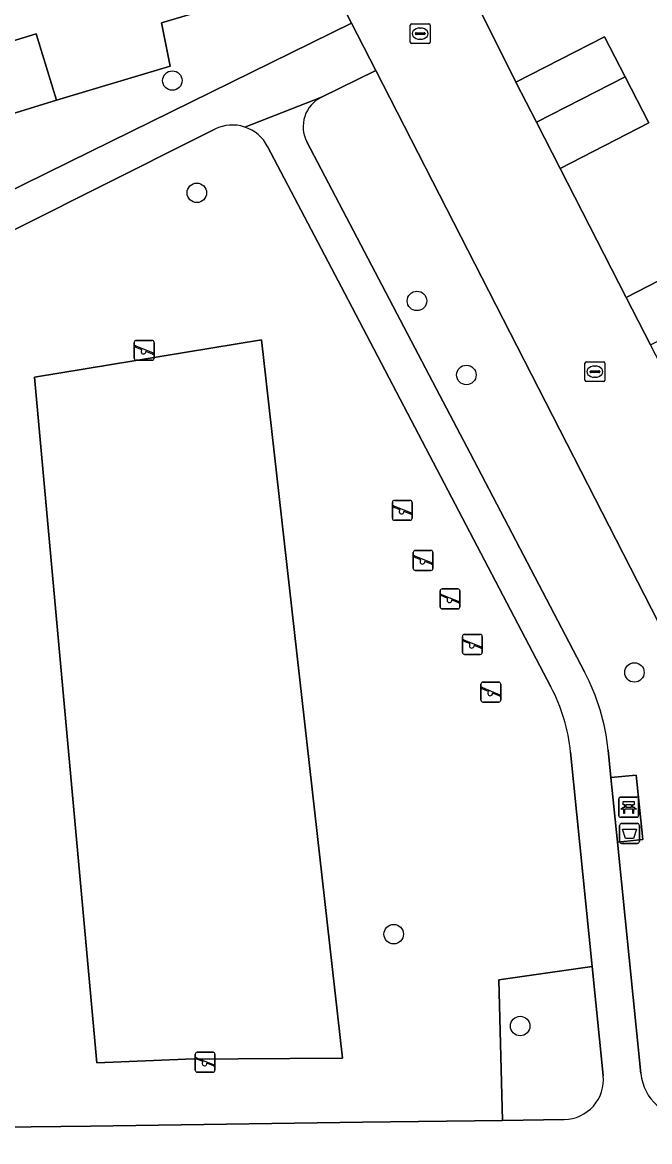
# Model space of a CAD drawing. Extents: x 158455 to 159797, y 387218 to 388672.
# Drawn here: x 158996.6 to 159028, y 387932.1 to 387988.2 of the extents above; entities that cross this region are included whole.
import ezdxf

# ---------------------------------------------------------------- set-up
doc = ezdxf.new("R2010")
doc.units = 0
for name, color, linetype in [('IMGEO_Afvalbak', 7, 'Continuous'), ('IMGEO_Bank', 7, 'Continuous'), ('IMGEO_Boom', 7, 'Continuous'), ('IMGEO_Erf', 7, 'Continuous'), ('IMGEO_Groenvoorziening', 7, 'Continuous'), ('IMGEO_Kolk', 7, 'Continuous'), ('IMGEO_Pand', 7, 'Continuous'), ('IMGEO_Rijbaan_lokaal_open', 7, 'Continuous'), ('IMGEO_Speelvoorziening', 7, 'Continuous'), ('IMGEO_Voetpad_halfverhard', 7, 'Continuous'), ('IMGEO_Voetpad_open', 7, 'Continuous')]:
    doc.layers.add(name, color=color, linetype=linetype)

msp = doc.modelspace()

# ---------------------------------------------------------------- linework, layer by layer
at = {"layer": 'IMGEO_Afvalbak'}
for p, q in [((159026.546, 387947.147), (159026.546, 387947.947)), ((159026.546, 387947.947), (159026.546, 387947.147)), ((159026.646, 387948.047), (159027.436, 387948.047)), ((159027.436, 387948.047), (159026.646, 387948.047)), ((159027.536, 387947.947), (159027.536, 387947.147)), ((159027.536, 387947.147), (159027.536, 387947.947)), ((159027.436, 387947.047), (159026.646, 387947.047)), ((159026.646, 387947.047), (159027.436, 387947.047))]:
    msp.add_line(p, q, dxfattribs=at)
msp.add_lwpolyline([(159026.689, 387947.761), (159027.393, 387947.761), (159027.244, 387947.291), (159026.838, 387947.291), (159026.689, 387947.761)], dxfattribs=at)
for centre, start, end in [((159026.646, 387947.947), 90, 180), ((159026.646, 387947.947), 90, 180), ((159027.436, 387947.947), 0, 90), ((159027.436, 387947.947), 360, 90), ((159026.646, 387947.147), 180, 270), ((159026.646, 387947.147), 180, 270), ((159027.436, 387947.147), 270, 0), ((159027.436, 387947.147), 270, 0)]:
    msp.add_arc(centre, 0.1, start, end, dxfattribs=at)
at = {"layer": 'IMGEO_Bank'}
for p, q in [((159026.573, 387949.362), (159027.414, 387949.362)), ((159027.414, 387949.362), (159026.573, 387949.362)), ((159026.498, 387948.437), (159026.498, 387949.278)), ((159026.498, 387949.278), (159026.498, 387948.437)), ((159027.195, 387948.76), (159026.802, 387948.76)), ((159026.807, 387948.868), (159026.807, 387948.974)), ((159026.851, 387948.974), (159026.851, 387948.868)), ((159027.139, 387948.98), (159026.857, 387948.98)), ((159026.857, 387948.862), (159027.139, 387948.862)), ((159027.145, 387948.868), (159027.145, 387948.974)), ((159027.189, 387948.974), (159027.189, 387948.868)), ((159027.498, 387949.287), (159027.498, 387948.446)), ((159027.498, 387948.446), (159027.498, 387949.287)), ((159027.423, 387948.362), (159026.582, 387948.362)), ((159026.582, 387948.362), (159027.423, 387948.362))]:
    msp.add_line(p, q, dxfattribs=at)
for points in [[(159026.745, 387948.76), (159026.603, 387948.76), (159026.715, 387948.862), (159026.801, 387948.862)], [(159026.801, 387948.98), (159026.715, 387948.98), (159026.715, 387949.141), (159027.278, 387949.141), (159027.278, 387948.98), (159027.195, 387948.98)], [(159026.795, 387948.753), (159026.795, 387948.546), (159026.752, 387948.546), (159026.752, 387948.753)], [(159027.195, 387948.862), (159027.278, 387948.862), (159027.39, 387948.76), (159027.251, 387948.76)], [(159027.245, 387948.753), (159027.245, 387948.546), (159027.201, 387948.546), (159027.201, 387948.753)]]:
    msp.add_lwpolyline(points, dxfattribs=at)
for centre, radius, start, end in [((159026.576, 387949.284), 0.0779, 92.4484, 184.2845), ((159026.576, 387949.284), 0.0779, 92.4484, 184.2845), ((159027.42, 387949.284), 0.0779, 2.4484, 94.2845), ((159027.42, 387949.284), 0.0779, 2.4484, 94.2845), ((159026.745, 387948.753), 0.00671, 2.8957, 87.1043), ((159026.802, 387948.753), 0.00671, 92.8957, 177.1043), ((159026.8, 387948.973), 0.00671, 2.8957, 87.1043), ((159026.8, 387948.869), 0.00671, 272.8957, 357.1043), ((159026.857, 387948.973), 0.00671, 92.8957, 177.1043), ((159026.857, 387948.869), 0.00671, 182.8957, 267.1043), ((159027.139, 387948.973), 0.00671, 2.8957, 87.1043), ((159027.139, 387948.869), 0.00671, 272.8957, 357.1043), ((159027.196, 387948.973), 0.00671, 92.8957, 177.1043), ((159027.196, 387948.869), 0.00671, 182.8957, 267.1043), ((159027.194, 387948.753), 0.00671, 2.8957, 87.1043), ((159027.251, 387948.753), 0.00671, 92.8957, 177.1043), ((159026.576, 387948.44), 0.0779, 182.4484, 274.2845), ((159026.576, 387948.44), 0.0779, 182.4484, 274.2845), ((159027.42, 387948.44), 0.0779, 272.4484, 4.2845), ((159027.42, 387948.44), 0.0779, 272.4484, 4.2845)]:
    msp.add_arc(centre, radius, start, end, dxfattribs=at)
at = {"layer": 'IMGEO_Boom'}
for centre in [(159004.105, 387985.309), (159005.333, 387979.679), (159016.378, 387974.257), (159018.856, 387970.545), (159027.287, 387955.622), (159015.211, 387942.492), (159021.555, 387937.885)]:
    msp.add_circle(centre, 0.489, dxfattribs=at)
at = {"layer": 'IMGEO_Erf'}
for points in [[(159030.768, 388024.265), (159007.416, 388017.524), (159010.922, 388005.636), (159015.325, 388007.893), (159016.378, 388005.838), (159011.976, 388003.581), (159013.841, 388000), (159015.652, 387996.52), (159019.99, 387998.744), (159021.065, 387996.648), (159022.061, 387994.704), (159017.723, 387992.48), (159021.338, 387985.227), (159025.786, 387987.506), (159026.815, 387985.498), (159028.002, 387983.182), (159023.554, 387980.903), (159026.877, 387974.43), (159031.293, 387976.694)], [(158973.551, 388005.82), (158966.901, 388000.614), (158970.146, 387995.067), (158980.01, 387978.204), (158992.494, 387982.207), (158992.422, 387982.522), (158991.396, 387985.868), (158997.278, 387987.653), (158998.299, 387984.324), (159004.003, 387986.036), (159003.566, 387988.201), (159011.827, 387990.67)]]:
    msp.add_lwpolyline(points, dxfattribs=at)
at = {"layer": 'IMGEO_Groenvoorziening'}
for points in [[(159013.094, 387988.193), (159011.827, 387990.67), (159003.566, 387988.201), (159004.003, 387986.036), (158998.299, 387984.324), (158992.422, 387982.522), (158992.494, 387982.207), (158980.01, 387978.204), (158970.146, 387995.067), (158966.901, 388000.614), (158966.147, 388000), (158964.673, 387998.799), (158966.923, 387994.965), (158966.416, 387994.664), (158978.862, 387973.647)], [(158982.051, 387972.922), (159000, 387981.752), (159013.094, 387988.193)], [(159030.077, 387957.144), (159029.22, 387956.715), (159014.315, 387985.808), (159011.592, 387984.48)], [(159006.236, 387982.877), (159000, 387979.744), (158991.777, 387975.613)], [(159023.099, 387954.894), (159012.756, 387974.622), (159008.884, 387982.008)], [(159010.854, 387982.231), (159017.524, 387969.508), (159019.042, 387966.612), (159024.788, 387955.653)], [(158995.538, 387932.809), (159000, 387932.87), (159013.64, 387933.057), (159020.674, 387933.153), (159020.488, 387940.205), (159025.169, 387940.88), (159024.083, 387951.621)], [(159025.968, 387951.725), (159026.107, 387950.346), (159027.381, 387950.475), (159027.708, 387947.243), (159026.434, 387947.114), (159027.609, 387935.499)], [(159025.723, 387935.401), (159025.169, 387940.88), (159020.488, 387940.205), (159020.674, 387933.153), (159023.764, 387933.2)]]:
    msp.add_lwpolyline(points, dxfattribs=at)
for points in [[(159004.786, 387936.227), (159012.648, 387936.275), (159008.574, 387972.298), (158997.187, 387970.431), (159000.315, 387936.046)], [(159008.574, 387972.298), (159012.648, 387936.275), (159004.786, 387936.227), (159000.315, 387936.046), (158997.187, 387970.431)]]:
    msp.add_lwpolyline(points, close=True, dxfattribs=at)
for centre, radius, start, end in [((159012.317, 387982.997), 1.651, 116.0431, 207.6229), ((159007.113, 387981.082), 1.998, 71.8235, 116.0328), ((159007.113, 387981.08), 1.999, 27.6477, 71.8438), ((159015.271, 387950.653), 10.75, 5.7236, 27.7177), ((159015.145, 387950.718), 8.984, 5.7673, 27.6987), ((159023.733, 387935.2), 2, 270.8862, 5.7725), ((159030.048, 387935.747), 2.451, 185.8099, 270.8455)]:
    msp.add_arc(centre, radius, start, end, dxfattribs=at)
at = {"layer": 'IMGEO_Kolk'}
for p, q in [((159016.039, 387987.237), (159016.039, 387988.089)), ((159016.114, 387988.163), (159016.966, 387988.163)), ((159017.04, 387988.089), (159017.04, 387987.237)), ((159016.298, 387987.657), (159016.298, 387987.669)), ((159016.736, 387987.62), (159016.338, 387987.62)), ((159016.341, 387987.706), (159016.739, 387987.706)), ((159016.527, 387987.943), (159016.552, 387987.943)), ((159016.782, 387987.669), (159016.782, 387987.657)), ((159016.966, 387987.163), (159016.114, 387987.163)), ((159016.55, 387987.383), (159016.525, 387987.383)), ((159024.878, 387971.208), (159025.73, 387971.208)), ((159024.803, 387970.282), (159024.803, 387971.134)), ((159025.062, 387970.702), (159025.062, 387970.714)), ((159025.5, 387970.665), (159025.102, 387970.665)), ((159025.105, 387970.751), (159025.503, 387970.751)), ((159025.291, 387970.988), (159025.316, 387970.988)), ((159025.546, 387970.714), (159025.546, 387970.702)), ((159025.804, 387971.134), (159025.804, 387970.282)), ((159025.73, 387970.208), (159024.878, 387970.208)), ((159025.314, 387970.428), (159025.289, 387970.428))]:
    msp.add_line(p, q, dxfattribs=at)
for points in [[(159016.039, 387987.237), (159016.039, 387988.089)], [(159016.114, 387988.163), (159016.966, 387988.163)], [(159017.04, 387988.089), (159017.04, 387987.237)], [(159016.966, 387987.163), (159016.114, 387987.163)], [(159024.878, 387971.208), (159025.73, 387971.208)], [(159024.803, 387970.282), (159024.803, 387971.134)], [(159025.804, 387971.134), (159025.804, 387970.282)], [(159025.73, 387970.208), (159024.878, 387970.208)]]:
    msp.add_lwpolyline(points, dxfattribs=at)
for centre, radius, start, end in [((159016.116, 387988.087), 0.0765, 91.552, 178.448), ((159016.116, 387988.087), 0.0765, 91.552, 178.448), ((159016.964, 387988.087), 0.0765, 1.552, 88.448), ((159016.964, 387988.087), 0.0765, 1.552, 88.448), ((159016.338, 387987.666), 0.0403, 85.8775, 175.7526), ((159016.335, 387987.656), 0.0366, 178.938, 274.7102), ((159016.739, 387987.663), 0.043, 264.8664, 352.4533), ((159016.743, 387987.668), 0.0386, 1.7309, 96.639), ((159016.116, 387987.239), 0.0765, 181.552, 268.448), ((159016.116, 387987.239), 0.0765, 181.552, 268.448), ((159016.964, 387987.239), 0.0765, 271.552, 358.448), ((159016.964, 387987.239), 0.0765, 271.552, 358.448), ((159024.88, 387971.132), 0.0765, 91.552, 178.448), ((159024.88, 387971.132), 0.0765, 91.552, 178.448), ((159025.728, 387971.132), 0.0765, 1.552, 88.448), ((159025.728, 387971.132), 0.0765, 1.552, 88.448), ((159025.102, 387970.711), 0.0403, 85.8775, 175.7526), ((159025.099, 387970.701), 0.0366, 178.938, 274.7102), ((159025.503, 387970.708), 0.043, 264.8664, 352.4533), ((159025.507, 387970.713), 0.0386, 1.7309, 96.639), ((159024.88, 387970.284), 0.0765, 181.552, 268.448), ((159024.88, 387970.284), 0.0765, 181.552, 268.448), ((159025.728, 387970.284), 0.0765, 271.552, 358.448), ((159025.728, 387970.284), 0.0765, 271.552, 358.448)]:
    msp.add_arc(centre, radius, start, end, dxfattribs=at)
for centre, major_axis, ratio, start_param, end_param in [((159016.526, 387987.663), (-0.387, 0.002), 0.722429, 4.712389, 7.853982), ((159016.551, 387987.663), (-0.39, 0.002), 0.717154, 1.570796, 4.712389), ((159025.29, 387970.708), (-0.387, 0.002), 0.722429, 4.712389, 7.853982), ((159025.315, 387970.708), (-0.39, 0.002), 0.717154, 1.570796, 4.712389)]:
    msp.add_ellipse(centre, major_axis=major_axis, ratio=ratio, start_param=start_param, end_param=end_param, dxfattribs=at)
at = {"layer": 'IMGEO_Pand'}
for points in [[(158998.299, 387984.324), (158997.278, 387987.653), (158991.396, 387985.868), (158992.422, 387982.522)], [(159022.368, 387983.218), (159026.815, 387985.498), (159025.786, 387987.506), (159021.338, 387985.227)], [(159022.368, 387983.218), (159023.554, 387980.903), (159028.002, 387983.182), (159026.815, 387985.498)], [(159032.512, 387974.316), (159031.293, 387976.694), (159026.877, 387974.43), (159028.096, 387972.051)]]:
    msp.add_lwpolyline(points, close=True, dxfattribs=at)
at = {"layer": 'IMGEO_Rijbaan_lokaal_open'}
msp.add_lwpolyline([(159017.723, 387992.48), (159016.727, 387994.423), (159015.652, 387996.52), (159013.841, 388000), (159011.976, 388003.581), (159010.922, 388005.636), (159007.416, 388017.524), (159004.064, 388016.625), (159009.037, 388000), (159011.827, 387990.67), (159013.094, 387988.193), (159014.315, 387985.808), (159029.22, 387956.715), (159030.077, 387957.144), (159033.538, 387958.876), (159034.518, 387959.378), (159033.838, 387960.842), (159032.813, 387962.842), (159029.14, 387970.014), (159028.096, 387972.051), (159026.877, 387974.43), (159023.554, 387980.903), (159022.368, 387983.218), (159021.338, 387985.227)], close=True, dxfattribs=at)
at = {"layer": 'IMGEO_Speelvoorziening'}
for p, q in [((159002.197, 387971.377), (159002.197, 387972.177)), ((159002.197, 387972.177), (159002.197, 387971.377)), ((159002.58, 387971.805), (159002.241, 387971.942)), ((159002.266, 387972.002), (159003.142, 387971.649)), ((159002.297, 387972.277), (159003.087, 387972.277)), ((159003.087, 387972.277), (159002.297, 387972.277)), ((159003.187, 387972.177), (159003.187, 387971.377)), ((159003.187, 387971.377), (159003.187, 387972.177)), ((159003.087, 387971.277), (159002.297, 387971.277)), ((159002.297, 387971.277), (159003.087, 387971.277)), ((159003.118, 387971.589), (159002.778, 387971.726)), ((159015.145, 387963.352), (159015.145, 387964.152)), ((159015.145, 387964.152), (159015.145, 387963.352)), ((159015.528, 387963.78), (159015.189, 387963.917)), ((159015.214, 387963.977), (159016.09, 387963.624)), ((159015.245, 387964.252), (159016.035, 387964.252)), ((159016.035, 387964.252), (159015.245, 387964.252)), ((159016.135, 387964.152), (159016.135, 387963.352)), ((159016.135, 387963.352), (159016.135, 387964.152)), ((159016.066, 387963.564), (159015.726, 387963.701)), ((159016.035, 387963.252), (159015.245, 387963.252)), ((159015.245, 387963.252), (159016.035, 387963.252)), ((159016.288, 387961.74), (159017.078, 387961.74)), ((159017.078, 387961.74), (159016.288, 387961.74)), ((159016.188, 387960.84), (159016.188, 387961.64)), ((159016.188, 387961.64), (159016.188, 387960.84)), ((159016.571, 387961.268), (159016.232, 387961.405)), ((159016.257, 387961.465), (159017.133, 387961.112)), ((159017.109, 387961.052), (159016.769, 387961.189)), ((159017.178, 387961.64), (159017.178, 387960.84)), ((159017.178, 387960.84), (159017.178, 387961.64)), ((159017.078, 387960.74), (159016.288, 387960.74)), ((159016.288, 387960.74), (159017.078, 387960.74)), ((159017.541, 387958.909), (159017.541, 387959.709)), ((159017.541, 387959.709), (159017.541, 387958.909)), ((159017.924, 387959.337), (159017.585, 387959.474)), ((159017.61, 387959.534), (159018.486, 387959.181)), ((159017.641, 387959.809), (159018.431, 387959.809)), ((159018.431, 387959.809), (159017.641, 387959.809)), ((159018.531, 387959.709), (159018.531, 387958.909)), ((159018.531, 387958.909), (159018.531, 387959.709)), ((159018.462, 387959.121), (159018.122, 387959.258)), ((159018.431, 387958.809), (159017.641, 387958.809)), ((159017.641, 387958.809), (159018.431, 387958.809)), ((159018.661, 387956.629), (159018.661, 387957.429)), ((159018.661, 387957.429), (159018.661, 387956.629)), ((159019.044, 387957.057), (159018.705, 387957.194)), ((159018.73, 387957.254), (159019.606, 387956.901)), ((159018.761, 387957.529), (159019.551, 387957.529)), ((159019.551, 387957.529), (159018.761, 387957.529)), ((159019.651, 387957.429), (159019.651, 387956.629)), ((159019.651, 387956.629), (159019.651, 387957.429)), ((159019.582, 387956.841), (159019.242, 387956.978)), ((159019.551, 387956.529), (159018.761, 387956.529)), ((159018.761, 387956.529), (159019.551, 387956.529)), ((159019.588, 387954.234), (159019.588, 387955.034)), ((159019.588, 387955.034), (159019.588, 387954.234)), ((159019.688, 387955.134), (159020.478, 387955.134)), ((159020.478, 387955.134), (159019.688, 387955.134)), ((159020.578, 387955.034), (159020.578, 387954.234)), ((159020.578, 387954.234), (159020.578, 387955.034)), ((159019.971, 387954.662), (159019.632, 387954.799)), ((159019.657, 387954.859), (159020.533, 387954.506)), ((159020.509, 387954.446), (159020.169, 387954.583)), ((159020.478, 387954.134), (159019.688, 387954.134)), ((159019.688, 387954.134), (159020.478, 387954.134)), ((159005.255, 387935.671), (159005.255, 387936.471)), ((159005.255, 387936.471), (159005.255, 387935.671)), ((159005.355, 387936.571), (159006.145, 387936.571)), ((159006.145, 387936.571), (159005.355, 387936.571)), ((159006.245, 387936.471), (159006.245, 387935.671)), ((159006.245, 387935.671), (159006.245, 387936.471)), ((159005.638, 387936.099), (159005.299, 387936.236)), ((159005.324, 387936.296), (159006.2, 387935.943)), ((159006.176, 387935.883), (159005.836, 387936.02)), ((159006.145, 387935.571), (159005.355, 387935.571)), ((159005.355, 387935.571), (159006.145, 387935.571))]:
    msp.add_line(p, q, dxfattribs=at)
for centre, radius, start, end in [((159002.297, 387972.177), 0.1, 90, 180), ((159002.297, 387972.177), 0.1, 90, 180), ((159002.254, 387971.972), 0.0327, 68.078, 248.078), ((159002.659, 387971.715), 0.12, 130.9928, 5.1632), ((159003.087, 387972.177), 0.1, 0, 90), ((159003.087, 387972.177), 0.1, 360, 90), ((159002.297, 387971.377), 0.1, 180, 270), ((159002.297, 387971.377), 0.1, 180, 270), ((159003.087, 387971.377), 0.1, 270, 0), ((159003.087, 387971.377), 0.1, 270, 0), ((159003.13, 387971.619), 0.0327, 248.078, 68.078), ((159015.245, 387964.152), 0.1, 90, 180), ((159015.245, 387964.152), 0.1, 90, 180), ((159015.202, 387963.947), 0.0327, 68.078, 248.078), ((159016.035, 387964.152), 0.1, 0, 90), ((159016.035, 387964.152), 0.1, 360, 90), ((159015.245, 387963.352), 0.1, 180, 270), ((159015.245, 387963.352), 0.1, 180, 270), ((159015.607, 387963.69), 0.12, 130.9928, 5.1632), ((159016.035, 387963.352), 0.1, 270, 0), ((159016.035, 387963.352), 0.1, 270, 0), ((159016.078, 387963.594), 0.0327, 248.078, 68.078), ((159016.288, 387961.64), 0.1, 90, 180), ((159016.288, 387961.64), 0.1, 90, 180), ((159017.078, 387961.64), 0.1, 0, 90), ((159017.078, 387961.64), 0.1, 360, 90), ((159016.245, 387961.435), 0.0327, 68.078, 248.078), ((159016.65, 387961.178), 0.12, 130.9928, 5.1632), ((159017.121, 387961.082), 0.0327, 248.078, 68.078), ((159016.288, 387960.84), 0.1, 180, 270), ((159016.288, 387960.84), 0.1, 180, 270), ((159017.078, 387960.84), 0.1, 270, 0), ((159017.078, 387960.84), 0.1, 270, 0), ((159017.641, 387959.709), 0.1, 90, 180), ((159017.641, 387959.709), 0.1, 90, 180), ((159017.598, 387959.504), 0.0327, 68.078, 248.078), ((159018.431, 387959.709), 0.1, 0, 90), ((159018.431, 387959.709), 0.1, 360, 90), ((159017.641, 387958.909), 0.1, 180, 270), ((159017.641, 387958.909), 0.1, 180, 270), ((159018.003, 387959.247), 0.12, 130.9928, 5.1632), ((159018.431, 387958.909), 0.1, 270, 0), ((159018.431, 387958.909), 0.1, 270, 0), ((159018.474, 387959.151), 0.0327, 248.078, 68.078), ((159018.761, 387957.429), 0.1, 90, 180), ((159018.761, 387957.429), 0.1, 90, 180), ((159018.718, 387957.224), 0.0327, 68.078, 248.078), ((159019.551, 387957.429), 0.1, 0, 90), ((159019.551, 387957.429), 0.1, 360, 90), ((159018.761, 387956.629), 0.1, 180, 270), ((159018.761, 387956.629), 0.1, 180, 270), ((159019.123, 387956.967), 0.12, 130.9928, 5.1632), ((159019.551, 387956.629), 0.1, 270, 0), ((159019.551, 387956.629), 0.1, 270, 0), ((159019.594, 387956.871), 0.0327, 248.078, 68.078), ((159019.688, 387955.034), 0.1, 90, 180), ((159019.688, 387955.034), 0.1, 90, 180), ((159020.478, 387955.034), 0.1, 0, 90), ((159020.478, 387955.034), 0.1, 360, 90), ((159019.645, 387954.829), 0.0327, 68.078, 248.078), ((159020.05, 387954.572), 0.12, 130.9928, 5.1632), ((159020.521, 387954.476), 0.0327, 248.078, 68.078), ((159019.688, 387954.234), 0.1, 180, 270), ((159019.688, 387954.234), 0.1, 180, 270), ((159020.478, 387954.234), 0.1, 270, 0), ((159020.478, 387954.234), 0.1, 270, 0), ((159005.355, 387936.471), 0.1, 90, 180), ((159005.355, 387936.471), 0.1, 90, 180), ((159006.145, 387936.471), 0.1, 0, 90), ((159006.145, 387936.471), 0.1, 360, 90), ((159005.312, 387936.266), 0.0327, 68.078, 248.078), ((159005.717, 387936.009), 0.12, 130.9928, 5.1632), ((159006.188, 387935.913), 0.0327, 248.078, 68.078), ((159005.355, 387935.671), 0.1, 180, 270), ((159005.355, 387935.671), 0.1, 180, 270), ((159006.145, 387935.671), 0.1, 270, 0), ((159006.145, 387935.671), 0.1, 270, 0)]:
    msp.add_arc(centre, radius, start, end, dxfattribs=at)
at = {"layer": 'IMGEO_Voetpad_halfverhard'}
for points in [[(159007.736, 387982.98), (159011.592, 387984.48), (159014.315, 387985.808), (159013.094, 387988.193), (159000, 387981.752), (158982.051, 387972.922)], [(159011.592, 387984.48), (159007.736, 387982.98)], [(158991.777, 387975.613), (159000, 387979.744), (159006.236, 387982.877)], [(159008.884, 387982.008), (159012.756, 387974.622), (159023.099, 387954.894)], [(159024.788, 387955.653), (159019.042, 387966.612), (159017.524, 387969.508), (159010.854, 387982.231)], [(159024.083, 387951.621), (159025.169, 387940.88), (159025.723, 387935.401)], [(159027.609, 387935.499), (159026.434, 387947.114), (159026.107, 387950.346), (159025.968, 387951.725)], [(159023.764, 387933.2), (159020.674, 387933.153), (159013.64, 387933.057), (159000, 387932.87), (158995.538, 387932.809), (158991.661, 387932.088)]]:
    msp.add_lwpolyline(points, dxfattribs=at)
for centre, radius, start, end in [((159012.317, 387982.997), 1.651, 116.0431, 207.6229), ((159007.113, 387981.082), 1.998, 71.8235, 116.0328), ((159007.113, 387981.08), 1.999, 27.6477, 71.8438), ((159015.271, 387950.653), 10.75, 5.7236, 27.7177), ((159015.145, 387950.718), 8.984, 5.7673, 27.6987), ((159023.733, 387935.2), 2, 270.8862, 5.7725), ((159030.048, 387935.747), 2.451, 185.8099, 270.8455)]:
    msp.add_arc(centre, radius, start, end, dxfattribs=at)
at = {"layer": 'IMGEO_Voetpad_open'}
msp.add_lwpolyline([(159026.434, 387947.114), (159027.708, 387947.243), (159027.381, 387950.475), (159026.107, 387950.346)], close=True, dxfattribs=at)

doc.saveas('drawing.dxf')
